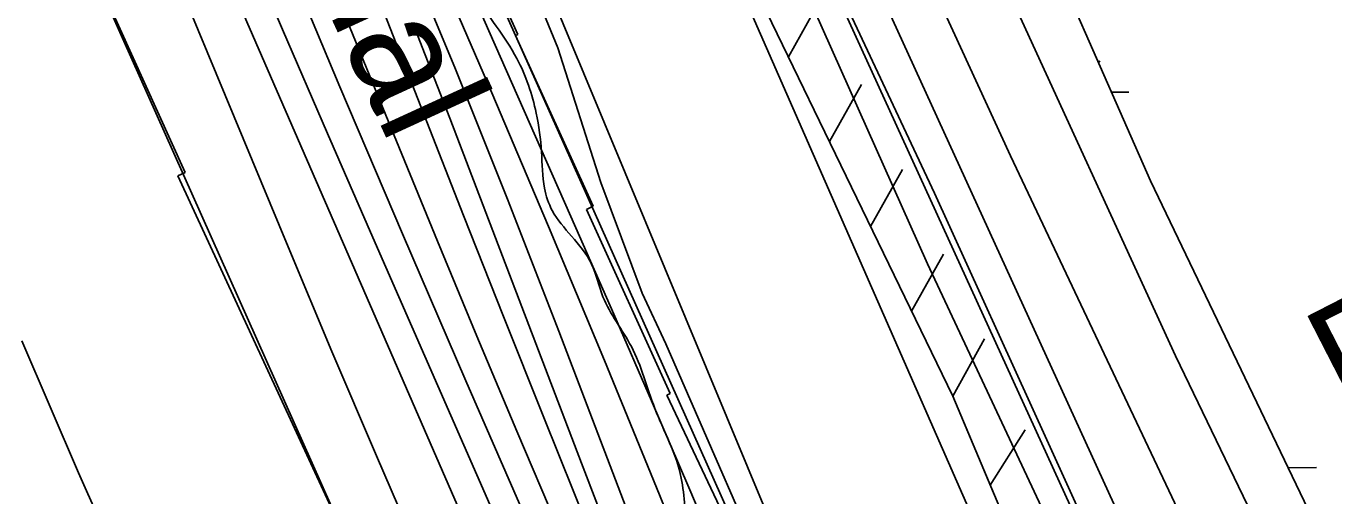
# Model space of a CAD drawing. Extents: x 3684037 to 3722149, y 433263 to 459021.
# Drawn here: x 3710892 to 3711868, y 441753 to 442103 of the extents above; entities that cross this region are included whole.
import ezdxf

# ---------------------------------------------------------------- set-up
doc = ezdxf.new("R2010")
doc.units = 0
for name, color, linetype in [('V-FLOD-BASE', 7, 'Continuous'), ('V-LEVE-TOET', 7, 'Continuous'), ('V-RIVR-EDGE', 7, 'Continuous'), ('V-RIVR-IDEN', 7, 'Continuous'), ('V-RIVR-RANG-IDEN', 7, 'Continuous'), ('V-ROAD-CNTR', 7, 'Continuous'), ('V-RRAP-FSHR', 7, 'Continuous'), ('V-RRAP-RVMT', 7, 'Continuous'), ('V-SITE-VEGE', 7, 'Continuous'), ('V-SURV-LINE', 7, 'Continuous'), ('V-TOPO-DPTH', 7, 'Continuous'), ('V-TOPO-MAJR', 7, 'Continuous'), ('V-TOPO-MINR', 7, 'Continuous'), ('V-TOPO-WATR', 7, 'Continuous'), ('V-UTIL-IDEN', 7, 'Continuous'), ('V-WETL-SWMP', 7, 'Continuous')]:
    doc.layers.add(name, color=color, linetype=linetype)

msp = doc.modelspace()

# ---------------------------------------------------------------- linework, layer by layer
at = {"layer": 'V-FLOD-BASE'}
msp.add_lwpolyline([(3712398.74, 440422.41), (3712290.71, 440616.44), (3712177.45, 440821.47), (3712056.06, 441040.41), (3711925.95, 441279.62), (3711796.44, 441506.66), (3711752.3, 441587.16), (3711730.23, 441628.29), (3711718.6, 441652.61), (3711654.1, 441794.53), (3711570.43, 441978.74), (3711454.8, 442224.92)], dxfattribs=at)
at = {"layer": 'V-LEVE-TOET'}
for points in [[(3711516.68, 442246.95), (3711627.09, 442006.55), (3711773.51, 441696.66), (3711965.19, 441335.23), (3712141.19, 441012.62), (3712263.15, 440800.06), (3712414.75, 440519.15), (3712489.08, 440395.79), (3712504.77, 440365.67), (3712551.23, 440281.69), (3712698.85, 440026.88)], [(3712594.9, 440025.08), (3712449.12, 440283.98), (3712438.67, 440303.09), (3712428.22, 440316.99), (3712416.03, 440329.72), (3712408.48, 440342.46), (3712402.09, 440356.95), (3712396.85, 440373.75), (3712391.04, 440388.23), (3712382.9, 440407.34), (3712366.65, 440432.25), (3712222.6, 440696.36), (3712039.64, 441028.82), (3711814.87, 441429.61), (3711723.69, 441588.89), (3711716.72, 441602.79), (3711694.64, 441649.13), (3711565.06, 441926.01), (3711441.87, 442202.32)]]:
    msp.add_lwpolyline(points, dxfattribs=at)
at = {"layer": 'V-RIVR-EDGE'}
msp.add_spline([(3710881.85, 442907.17), (3710900.3, 442872.76), (3710912.89, 442844.25), (3710926.84, 442815.27), (3710939.89, 442789.92), (3710950.22, 442762.31), (3710961.88, 442723.85), (3710972.69, 442706.64), (3710987.55, 442681.29), (3711004.19, 442645.52), (3711013.15, 442612.95), (3711017.62, 442590.33), (3711028.39, 442559.55), (3711043.23, 442525.61), (3711061.24, 442493.46), (3711083.32, 442464.01), (3711101.79, 442435.48), (3711123.37, 442385.69), (3711146.29, 442329.57), (3711160.2, 442285.22), (3711177.71, 442238.15), (3711205.6, 442178.4), (3711227.63, 442127.25), (3711258.71, 442079.24), (3711273.08, 442038.51), (3711277.08, 442009.57), (3711279.27, 441982.43), (3711285.11, 441965.69), (3711299.53, 441946.66), (3711314.4, 441925.82), (3711322.93, 441901.39), (3711344.09, 441864.26), (3711361.61, 441818.09), (3711381.38, 441766.05), (3711387.6, 441724.88), (3711408.3, 441685.04), (3711430.33, 441634.35), (3711446.97, 441597.23), (3711483.42, 441524.79), (3711505.9, 441474.1), (3711521.64, 441439.69), (3711545.49, 441393.97), (3711577.41, 441319.28), (3711605.29, 441255.01), (3711666.49, 441137.74), (3711693.94, 441084.32), (3711722.25, 441011.45), (3711736.18, 440977.51), (3711773.54, 440908.24), (3711800.07, 440850.29), (3711813.99, 440812.28), (3711827.94, 440785.11), (3711836.49, 440767.46), (3711872.07, 440711.3), (3711903.57, 440647.92), (3711936.4, 440576.4), (3711963.82, 440513.48), (3711991.74, 440467.29), (3712009.3, 440437.41), (3712020.05, 440394.43), (3712026.76, 440365.47), (3712043.42, 440336.04), (3712066.37, 440292.58), (3712088.89, 440257.25), (3712109.18, 440235.05), (3712138.9, 440183.88), (3712150.57, 440149.03), (3712155.9, 440111.04), (3712162.18, 440090.68), (3712177.89, 440044.52), (3712191.39, 440016), (3712212.53, 439972.54), (3712246.76, 439918.65), (3712265.21, 439881.98), (3712282.72, 439834), (3712320.51, 439756.14), (3712342.1, 439710.42), (3712373.62, 439655.63), (3712403.35, 439610.34), (3712425.83, 439558.28), (3712451.47, 439505.77), (3712470.39, 439476.33), (3712503.75, 439435.1), (3712518.6, 439408.84), (3712544.23, 439350.45), (3712559.09, 439322.83), (3712605.51, 439263.94), (3712623.98, 439233.6), (3712641.51, 439193.31), (3712662.18, 439142.17), (3712689.17, 439086.03), (3712722.5, 439033.5), (3712753.58, 438981.88), (3712765.15, 438962.6)], degree=3, dxfattribs=at)
at = {"layer": 'V-ROAD-CNTR'}
msp.add_lwpolyline([(3710393.02, 444727.69), (3710641.61, 444250), (3710817.86, 443893.88), (3711037.73, 443419.98), (3711197.76, 443070.03), (3711490.99, 442422.97), (3711750.12, 441857.32), (3711840.88, 441668.92), (3712186.17, 441036.48), (3712590.75, 440311.07), (3712879.98, 439780.16), (3713036.49, 439491.2), (3713175.22, 439193.41), (3713278.17, 438972.16)], dxfattribs=at)
at = {"layer": 'V-RRAP-FSHR'}
for p, q in [((3711461.32, 442080.52), (3711485.12, 442123.16)), ((3711461.32, 442080.52), (3711485.12, 442123.16)), ((3711491.97, 442017.21), (3711515.77, 442059.84)), ((3711491.97, 442017.21), (3711515.77, 442059.84)), ((3711522.61, 441953.89), (3711546.42, 441996.53)), ((3711522.61, 441953.89), (3711546.42, 441996.53)), ((3711553.26, 441890.57), (3711577.06, 441933.21)), ((3711553.26, 441890.57), (3711577.06, 441933.21)), ((3711583.91, 441827.26), (3711607.71, 441869.89)), ((3711583.91, 441827.26), (3711607.71, 441869.89)), ((3711611.92, 441760.82), (3711637.9, 441802.16)), ((3711611.92, 441760.82), (3711637.9, 441802.16))]:
    msp.add_line(p, q, dxfattribs=at)
for points in [[(3710219.36, 444700.16), (3710405.05, 444328.82), (3710632.08, 443905.61), (3710829.82, 443472.46), (3710874.19, 443372.05), (3710940.18, 443211.19), (3711150.7, 442775.78), (3711369.41, 442270.41), (3711583.94, 441827.2), (3711640.29, 441693.5), (3711911.6, 441196.46), (3712334.08, 440407.06), (3712777.04, 439605.31), (3712909.03, 439353.17), (3713100.31, 438966.64)], [(3710449.88, 443948.54), (3711032.4, 442732.84), (3711461.51, 441700.35), (3711800.31, 440955.81), (3712037.99, 440494.59), (3712458, 439603.75), (3712696.92, 439205.07), (3712836.7, 438963.43)], [(3711281.11, 442474.45), (3711369.41, 442270.41), (3711583.94, 441827.2), (3711614.33, 441755.07)]]:
    msp.add_lwpolyline(points, dxfattribs=at)
at = {"layer": 'V-RRAP-RVMT'}
for p, q in [((3711138.09, 442366.89), (3711259.29, 442097.19)), ((3711011.08, 441994.17), (3710893.65, 442254.12)), ((3711259.29, 442097.19), (3711257.73, 442096.42)), ((3711257.73, 442096.42), (3711315.56, 441968.93)), ((3711005.75, 441991.67), (3711011.08, 441994.17)), ((3711128.69, 441725.37), (3711005.75, 441991.67)), ((3711315.56, 441968.93), (3711310.51, 441966.64)), ((3711310.51, 441966.64), (3711373.11, 441829.13)), ((3711373.11, 441829.13), (3711370.61, 441827.81)), ((3711370.61, 441827.81), (3711431.74, 441698.86))]:
    msp.add_line(p, q, dxfattribs=at)
at = {"layer": 'V-SITE-VEGE'}
msp.add_lwpolyline([(3711342.19, 442321.69), (3711635.22, 441653.55), (3711630.5, 441645.26), (3711621.05, 441635.79), (3711596.22, 441623.93), (3711574.92, 441622.72), (3711550.07, 441628.6), (3711534.69, 441629.77), (3711508.66, 441622.64), (3711496.84, 441617.89), (3711487.37, 441621.43), (3711477.9, 441626.15), (3711460.12, 441650.98), (3711460.11, 441659.26), (3711369.94, 441866.2), (3711352.15, 441904.04), (3711321.29, 441986.83), (3711289.23, 442087.36), (3711075.64, 442606.51)], dxfattribs=at)
at = {"layer": 'V-SURV-LINE'}
for points in [[(3710785.68, 443757.3), (3711738.36, 441671.51)], [(3711711.07, 441659.05), (3710758.39, 443744.84)]]:
    msp.add_lwpolyline(points, dxfattribs=at)
at = {"layer": 'V-TOPO-DPTH'}
for points in [[(3711610.9, 441030.38), (3711588.25, 441078.5), (3711396.05, 441487.7), (3711388.74, 441503.42), (3711381.51, 441519.18), (3711374.4, 441534.98), (3711367.37, 441550.83), (3711319.5, 441659.86), (3711288.86, 441730.36), (3711258.58, 441801.02), (3711228.83, 441871.9), (3711199.44, 441942.93), (3711003.51, 442421.59)], [(3711003.51, 442421.59), (3711199.44, 441942.93), (3711228.83, 441871.9), (3711258.58, 441801.02), (3711288.86, 441730.36), (3711319.5, 441659.86), (3711367.37, 441550.83), (3711374.4, 441534.98), (3711381.51, 441519.18), (3711388.74, 441503.42), (3711396.05, 441487.7), (3711588.25, 441078.5), (3711610.9, 441030.38)], [(3711710.52, 441008.06), (3711483.56, 441531.41), (3711476.47, 441547.82), (3711469.41, 441564.25), (3711462.4, 441580.7), (3711455.42, 441597.16), (3711414.49, 441694.08), (3711386.92, 441758.94), (3711359.14, 441823.71), (3711331.04, 441888.35), (3711302.74, 441952.9), (3711100.45, 442411.32)], [(3712159.9, 439958.74), (3711790.59, 440757.32), (3711778.05, 440784.26), (3711765.44, 440811.17), (3711752.69, 440838.01), (3711739.87, 440864.82), (3711470.78, 441423.94), (3711461.78, 441442.85), (3711452.91, 441461.81), (3711444.21, 441480.85), (3711435.62, 441499.95), (3711427.28, 441519.14), (3711419.15, 441538.43), (3711411.32, 441557.84), (3711403.71, 441577.34), (3711290.02, 441875.64), (3711251.68, 441974.24), (3711212.45, 442072.47), (3711171.9, 442170.16)], [(3711171.9, 442170.16), (3711212.45, 442072.47), (3711251.68, 441974.24), (3711290.02, 441875.64), (3711403.71, 441577.34), (3711411.32, 441557.84), (3711419.15, 441538.43), (3711427.28, 441519.14), (3711435.62, 441499.95), (3711444.21, 441480.85), (3711452.91, 441461.81), (3711461.78, 441442.85), (3711470.78, 441423.94), (3711739.87, 440864.82), (3711752.69, 440838.01), (3711765.44, 440811.17), (3711778.05, 440784.26), (3711790.59, 440757.32), (3712159.9, 439958.74)], [(3711958.26, 440197.2), (3711916.46, 440290.85), (3711874.99, 440384.64), (3711833.73, 440478.53), (3711732.7, 440709.53), (3711717.52, 440744.02), (3711702.24, 440778.47), (3711686.8, 440812.85), (3711671.26, 440847.19), (3711655.6, 440881.48), (3711639.91, 440915.74), (3711624.14, 440949.98), (3711608.33, 440984.19), (3711387.03, 441461.93), (3711375.85, 441486.24), (3711364.77, 441510.59), (3711353.83, 441535.01), (3711342.99, 441559.47), (3711268.34, 441729.14), (3711220.59, 441838.61), (3711173.29, 441948.28), (3711126.68, 442058.24), (3711080.52, 442168.39)], [(3711958.26, 440197.2), (3711916.46, 440290.85), (3711874.99, 440384.64), (3711833.73, 440478.53), (3711732.7, 440709.53), (3711717.52, 440744.02), (3711702.24, 440778.47), (3711686.8, 440812.85), (3711671.26, 440847.19), (3711655.6, 440881.48), (3711639.91, 440915.74), (3711624.14, 440949.98), (3711608.33, 440984.19), (3711387.03, 441461.93), (3711375.85, 441486.24), (3711364.77, 441510.59), (3711353.83, 441535.01), (3711342.99, 441559.47), (3711268.34, 441729.14), (3711220.59, 441838.61), (3711173.29, 441948.28), (3711126.68, 442058.24), (3711080.52, 442168.39)], [(3711159.66, 442113.45), (3711189.18, 442037.77), (3711218.86, 441962.15), (3711248.77, 441886.63), (3711278.85, 441811.17), (3711312.26, 441727.72), (3711325.91, 441694.1), (3711339.78, 441660.57), (3711353.98, 441627.18), (3711368.39, 441593.87), (3711390.95, 441542.45), (3711394.28, 441534.94), (3711397.65, 441527.46), (3711401.09, 441520), (3711404.57, 441512.56), (3711454.84, 441406.31), (3711483.55, 441345.79), (3711512.33, 441285.3), (3711541.22, 441224.86), (3711570.19, 441164.46), (3711729.37, 440833.34)], [(3711159.66, 442113.45), (3711189.18, 442037.77), (3711218.86, 441962.15), (3711248.77, 441886.63), (3711278.85, 441811.17), (3711312.26, 441727.72), (3711325.91, 441694.1), (3711339.78, 441660.57), (3711353.98, 441627.18), (3711368.39, 441593.87), (3711390.95, 441542.45), (3711394.28, 441534.94), (3711397.65, 441527.46), (3711401.09, 441520), (3711404.57, 441512.56), (3711454.84, 441406.31), (3711483.55, 441345.79), (3711512.33, 441285.3), (3711541.22, 441224.86), (3711570.19, 441164.46), (3711729.37, 440833.34)]]:
    msp.add_lwpolyline(points, dxfattribs=at)
at = {"layer": 'V-TOPO-MAJR'}
msp.add_lwpolyline([(3711937.09, 440161.27), (3711908.43, 440226.94), (3711879.98, 440292.7), (3711700.22, 440710.74), (3711688.43, 440737.98), (3711676.56, 440765.19), (3711664.57, 440792.34), (3711652.5, 440819.46), (3711543.56, 441062.69), (3711510.77, 441135.8), (3711477.92, 441208.88), (3711444.99, 441281.93), (3711412.01, 441354.95), (3711376.62, 441433.19), (3711361.35, 441467.1), (3711346.16, 441501.05), (3711331.1, 441535.06), (3711316.11, 441569.1), (3711151.19, 441945.6), (3711117.35, 442023.27), (3711083.73, 442101.04), (3711050.44, 442178.95)], dxfattribs=at)
at = {"layer": 'V-TOPO-MINR'}
for points in [[(3711817.37, 440877.47), (3711701.86, 441113.24), (3711665.03, 441189.46), (3711628.76, 441265.93), (3711593.33, 441342.8), (3711558.45, 441419.93), (3711494.85, 441562.66), (3711492.2, 441568.62), (3711489.56, 441574.59), (3711486.94, 441580.56), (3711484.33, 441586.54), (3711467.05, 441626.22), (3711455.77, 441652.03), (3711444.45, 441677.82), (3711433.05, 441703.57), (3711421.61, 441729.31), (3711093.75, 442463.83)], [(3711610.9, 441030.38), (3711588.25, 441078.5), (3711396.05, 441487.7), (3711388.74, 441503.42), (3711381.51, 441519.18), (3711374.4, 441534.98), (3711367.37, 441550.83), (3711319.5, 441659.86), (3711288.86, 441730.36), (3711258.58, 441801.02), (3711228.83, 441871.9), (3711199.44, 441942.93), (3711003.51, 442421.59)], [(3711584.58, 440831.92), (3711305.48, 441438.1), (3711297.68, 441455.16), (3711289.93, 441472.23), (3711282.26, 441489.34), (3711274.65, 441506.48), (3711221.36, 441627.16), (3711187.41, 441704.76), (3711153.8, 441782.52), (3711120.71, 441860.5), (3711087.98, 441938.62), (3710906.57, 442375.63)], [(3711985.98, 439940.39), (3711834.89, 440312.03), (3711804.82, 440385.59), (3711774.55, 440459.08), (3711743.99, 440532.44), (3711713.24, 440605.73), (3711663.44, 440723.75), (3711657.41, 440737.95), (3711651.33, 440752.13), (3711645.18, 440766.28), (3711638.98, 440780.4), (3711342.05, 441452.57), (3711339.27, 441458.88), (3711336.49, 441465.18), (3711333.71, 441471.49), (3711330.93, 441477.8), (3711328.16, 441484.11), (3711325.39, 441490.42), (3711322.63, 441496.73), (3711319.88, 441503.05), (3711021.13, 442189.81)], [(3712159.9, 439958.74), (3711790.59, 440757.32), (3711778.05, 440784.26), (3711765.44, 440811.17), (3711752.69, 440838.01), (3711739.87, 440864.82), (3711470.78, 441423.94), (3711461.78, 441442.85), (3711452.91, 441461.81), (3711444.21, 441480.85), (3711435.62, 441499.95), (3711427.28, 441519.14), (3711419.15, 441538.43), (3711411.32, 441557.84), (3711403.71, 441577.34), (3711290.02, 441875.64), (3711251.68, 441974.24), (3711212.45, 442072.47), (3711171.9, 442170.16)], [(3711958.26, 440197.2), (3711916.46, 440290.85), (3711874.99, 440384.64), (3711833.73, 440478.53), (3711732.7, 440709.53), (3711717.52, 440744.02), (3711702.24, 440778.47), (3711686.8, 440812.85), (3711671.26, 440847.19), (3711655.6, 440881.48), (3711639.91, 440915.74), (3711624.14, 440949.98), (3711608.33, 440984.19), (3711387.03, 441461.93), (3711375.85, 441486.24), (3711364.77, 441510.59), (3711353.83, 441535.01), (3711342.99, 441559.47), (3711268.34, 441729.14), (3711220.59, 441838.61), (3711173.29, 441948.28), (3711126.68, 442058.24), (3711080.52, 442168.39)], [(3711696.6, 440994.29), (3711655.51, 441082.38), (3711614.93, 441170.7), (3711575.08, 441259.36), (3711535.72, 441348.24), (3711471.04, 441496), (3711458.81, 441524.26), (3711446.74, 441552.59), (3711434.91, 441581.03), (3711423.25, 441609.53), (3711365.05, 441753.46), (3711323.99, 441853.8), (3711282.38, 441953.9), (3711239.92, 442053.66), (3711196.92, 442153.18)], [(3711549.32, 440730.11), (3711371.77, 441169.13), (3711352.33, 441216.6), (3711332.6, 441263.96), (3711312.46, 441311.15), (3711292.04, 441358.21), (3711258.26, 441435.1), (3711254.51, 441443.63), (3711250.75, 441452.15), (3711246.97, 441460.67), (3711243.18, 441469.18), (3710989.24, 442038.85), (3710965.49, 442092.3), (3710941.84, 442145.79)], [(3711729.37, 440833.34), (3711570.19, 441164.46), (3711541.22, 441224.86), (3711512.33, 441285.3), (3711483.55, 441345.79), (3711454.84, 441406.31), (3711404.57, 441512.56), (3711401.09, 441520), (3711397.65, 441527.46), (3711394.28, 441534.94), (3711390.95, 441542.45), (3711368.39, 441593.87), (3711353.98, 441627.18), (3711339.78, 441660.57), (3711325.91, 441694.1), (3711312.26, 441727.72), (3711278.85, 441811.17), (3711248.77, 441886.63), (3711218.86, 441962.15), (3711189.18, 442037.77), (3711159.66, 442113.45)], [(3711734.46, 440848.74), (3711481.01, 441373.75), (3711468.37, 441400.01), (3711455.75, 441426.29), (3711443.19, 441452.59), (3711430.67, 441478.91), (3711408.8, 441524.98), (3711407.25, 441528.28), (3711405.72, 441531.59), (3711404.21, 441534.92), (3711402.73, 441538.25), (3711392.71, 441561.11), (3711386.31, 441575.91), (3711380.02, 441590.76), (3711373.89, 441605.68), (3711367.87, 441620.64), (3711355.16, 441652.73), (3711342.92, 441683.79), (3711330.77, 441714.89), (3711318.74, 441746.03), (3711306.79, 441777.21), (3711208.64, 442034.84), (3711181.13, 442105.57)], [(3711338.99, 440898.61), (3711126.84, 441343.77), (3711118.28, 441361.81), (3711109.76, 441379.87), (3711101.3, 441397.96), (3711092.89, 441416.07), (3711019.6, 441574.43), (3710975.19, 441672.01), (3710931.6, 441769.95), (3710889.26, 441868.43)]]:
    msp.add_lwpolyline(points, dxfattribs=at)
at = {"layer": 'V-TOPO-WATR'}
msp.add_lwpolyline([(3711710.52, 441008.06), (3711483.56, 441531.41), (3711476.47, 441547.82), (3711469.41, 441564.25), (3711462.4, 441580.7), (3711455.42, 441597.16), (3711414.49, 441694.08), (3711386.92, 441758.94), (3711359.14, 441823.71), (3711331.04, 441888.35), (3711302.74, 441952.9), (3711100.45, 442411.32)], dxfattribs=at)
at = {"layer": 'V-UTIL-IDEN'}
for points in [[(3710219.36, 444700.16), (3710405.05, 444328.82), (3710632.08, 443905.61), (3710829.82, 443472.46), (3710874.19, 443372.05), (3710940.18, 443211.19), (3711150.7, 442775.78), (3711369.41, 442270.41), (3711583.94, 441827.2), (3711640.29, 441693.5), (3711911.6, 441196.46), (3712334.08, 440407.06), (3712777.04, 439605.31), (3712909.03, 439353.17), (3713100.31, 438966.64)], [(3711281.11, 442474.45), (3711369.41, 442270.41), (3711583.94, 441827.2), (3711614.33, 441755.07)]]:
    msp.add_lwpolyline(points, dxfattribs=at)
at = {"layer": 'V-WETL-SWMP'}
for p, q in [((3711604.97, 442275.46), (3711731.51, 441987.85)), ((3711702.36, 442054.09), (3711715.41, 442054.24)), ((3711731.51, 441987.85), (3711917.11, 441601.15)), ((3711834.3, 441773.68), (3711855.27, 441773.92))]:
    msp.add_line(p, q, dxfattribs=at)
msp.add_arc((3711720.65, 442054.78), 35.25, 139.89486, 142.60887, dxfattribs=at)

# ---------------------------------------------------------------- texts
at = {"layer": 'V-RIVR-IDEN'}
msp.add_text('Aerial', height=83, rotation=294.6902, dxfattribs=at).set_placement((3711045.67, 442271.29))
at = {"layer": 'V-RIVR-RANG-IDEN'}
msp.add_text('R-64.1', height=83, rotation=27.14355, dxfattribs=at).set_placement((3711878.4, 441808.98))

doc.saveas('drawing.dxf')
